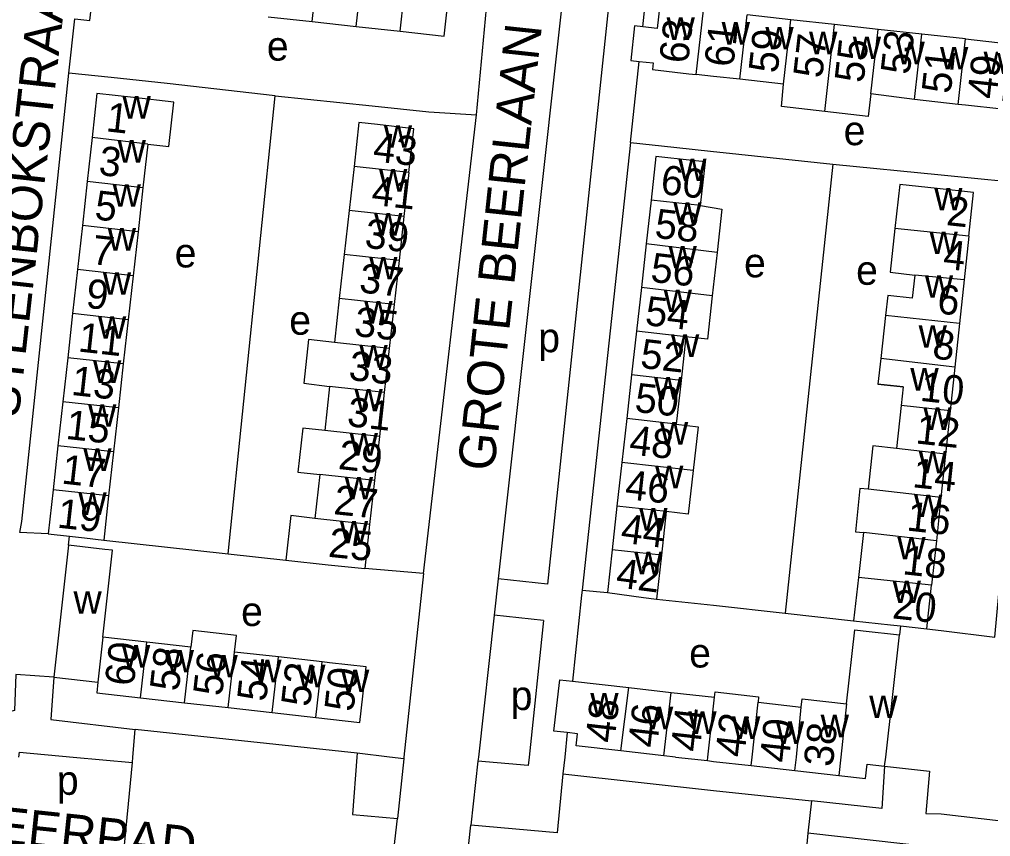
# Model space of a CAD drawing. Extents: x 161936 to 163647, y 386450 to 388633.
# Drawn here: x 162505.2 to 162637.9, y 387239.1 to 387350.8 of the extents above; entities that cross this region are included whole.
import ezdxf

# ---------------------------------------------------------------- set-up
doc = ezdxf.new("R2010")
doc.units = 0
for name, color, linetype in [('BLT_Basislijn', 7, 'Continuous'), ('BLT_Bebouwing', 7, 'Continuous'), ('BLT_Centroide', 7, 'Continuous'), ('BLT_Huisnummer', 7, 'Continuous'), ('BLT_Huisnummer_ tussenligend', 7, 'Continuous'), ('BLT_Onderverdeling_panden', 7, 'Continuous'), ('BLT_Straatnaam', 7, 'Continuous')]:
    doc.layers.add(name, color=color, linetype=linetype)

msp = doc.modelspace()

# ---------------------------------------------------------------- linework, layer by layer
at = {"layer": 'BLT_Basislijn'}
for p, q in [((162567.63, 387337.74), (162569.73, 387360.37)), ((162511.91, 387343.42), (162512.73, 387350.84)), ((162588.67, 387333.94), (162589.86, 387345.04)), ((162533.7, 387277.77), (162540.12, 387340.33)), ((162560.4, 387275.08), (162567.63, 387337.74)), ((162588.67, 387333.94), (162582.06, 387272.81)), ((162616.29, 387331.01), (162609.78, 387269.65)), ((162511.88, 387278.93), (162512, 387280.17)), ((162516.69, 387279.65), (162533.7, 387277.77)), ((162533.7, 387277.77), (162541.58, 387276.88)), ((162560.4, 387275.08), (162552.35, 387275.76)), ((162560.4, 387275.08), (162557.71, 387250)), ((162570.59, 387274.37), (162570.04, 387269.4)), ((162577.32, 387273.64), (162570.59, 387274.37)), ((162582.06, 387272.81), (162585.5, 387272.46)), ((162609.78, 387269.65), (162619.15, 387268.62)), ((162570.04, 387269.4), (162567.88, 387250)), ((162576.8, 387268.66), (162570.04, 387269.4)), ((162576.8, 387268.66), (162574.83, 387250)), ((162625.57, 387267.91), (162625.43, 387266.69)), ((162520.67, 387250), (162520.97, 387253.75)), ((162551.32, 387250.53), (162520.97, 387253.75)), ((162512.51, 387250), (162520.61, 387249.24)), ((162520.61, 387249.24), (162520.67, 387250)), ((162551.32, 387250.53), (162551.28, 387250)), ((162555.73, 387250), (162551.32, 387250.53)), ((162557.69, 387249.77), (162555.73, 387250)), ((162557.69, 387249.77), (162556.82, 387241.6)), ((162557.71, 387250), (162557.69, 387249.77)), ((162567.88, 387250), (162567.82, 387249.44)), ((162579.68, 387250), (162579.44, 387247.69)), ((162519.01, 387232.51), (162520.61, 387249.24)), ((162567.82, 387249.44), (162566.86, 387240.69)), ((162613.38, 387244), (162612.91, 387239.62)), ((162556.15, 387235.87), (162556.82, 387241.6)), ((162566.15, 387234.59), (162566.86, 387240.69)), ((162612.91, 387239.62), (162611.62, 387225.81))]:
    msp.add_line(p, q, dxfattribs=at)
for points in [[(162580.39, 387358.66), (162579.85, 387357.68), (162570.59, 387274.37)], [(162580.39, 387358.66), (162586.2, 387357.76), (162577.32, 387273.64)], [(162590.36, 387349.77), (162591.19, 387357.6), (162600, 387356.67), (162647.28, 387351.66)], [(162509.1, 387280.49), (162505.23, 387280.68), (162505.52, 387282.18), (162511.91, 387343.42)], [(162540.12, 387340.33), (162525.34, 387342.02), (162517.72, 387342.86), (162511.91, 387343.42)], [(162540.12, 387340.33), (162553.37, 387338.98), (162561.13, 387338.17), (162567.63, 387337.74)], [(162588.67, 387333.94), (162594.58, 387333.32), (162600, 387332.75), (162601.32, 387332.61), (162616.29, 387331.01)], [(162616.29, 387331.01), (162631.13, 387329.54), (162644.82, 387328.18)], [(162629.16, 387267.52), (162631.11, 387267.3), (162638.46, 387266.37), (162640.15, 387284.64), (162644.82, 387328.18)], [(162582.06, 387272.81), (162581.99, 387272.1), (162580.76, 387260.36)], [(162592.2, 387271.59), (162600, 387270.73), (162609.78, 387269.65)], [(162509.86, 387260.9), (162504.7, 387261.3), (162504.52, 387256.37), (162503.82, 387256.19), (162488.09, 387257.87), (162487.87, 387258.09), (162488.23, 387263.22), (162480.83, 387264.18)], [(162509.86, 387260.9), (162509.46, 387255.14), (162520.97, 387253.75)], [(162580.03, 387253.34), (162579.68, 387250)], [(162505.09, 387250), (162505.17, 387250.69), (162512.51, 387250)], [(162551.28, 387250), (162550.7, 387242.17), (162556.82, 387241.6)], [(162574.83, 387250), (162574.7, 387248.83), (162567.82, 387249.44)], [(162623.39, 387248.74), (162623.02, 387242.98), (162613.38, 387244)], [(162623.39, 387248.74), (162629.53, 387248.09), (162629, 387242.28), (162631.09, 387242.25), (162647.49, 387240.34), (162648.2, 387245.8), (162652.68, 387245.62)], [(162579.44, 387247.69), (162578.64, 387239.64), (162566.86, 387240.69)], [(162579.44, 387247.69), (162600, 387245.45), (162613.38, 387244)], [(162611.62, 387225.81), (162628.89, 387224.11), (162630.21, 387236.95), (162629.93, 387237.71), (162612.91, 387239.62)]]:
    msp.add_lwpolyline(points, dxfattribs=at)
at = {"layer": 'BLT_Bebouwing'}
for p, q in [((162539.14, 387351.14), (162545.16, 387350.48)), ((162545.16, 387350.48), (162551.18, 387349.81)), ((162610.58, 387350.73), (162604.61, 387351.39)), ((162616.54, 387350.07), (162610.58, 387350.73)), ((162551.18, 387349.81), (162557.19, 387349.15)), ((162622.51, 387349.41), (162616.54, 387350.07)), ((162628.48, 387348.76), (162622.51, 387349.41)), ((162634.44, 387348.1), (162628.48, 387348.76)), ((162609.58, 387341.94), (162603.62, 387342.6)), ((162627.47, 387339.83), (162621.52, 387340.62)), ((162515.11, 387334.65), (162514.44, 387328.63)), ((162522.71, 387333.73), (162522.05, 387327.78)), ((162550.89, 387330.68), (162550.22, 387324.67)), ((162558.38, 387329.84), (162557.71, 387323.83)), ((162514.44, 387328.63), (162513.77, 387322.61)), ((162522.05, 387327.78), (162521.38, 387321.76)), ((162591.48, 387326.09), (162590.81, 387320.12)), ((162550.22, 387324.67), (162549.55, 387318.66)), ((162513.77, 387322.61), (162513.1, 387316.6)), ((162557.71, 387323.83), (162557.04, 387317.83)), ((162521.38, 387321.76), (162520.71, 387315.75)), ((162590.81, 387320.12), (162590.15, 387314.15)), ((162634.89, 387321.16), (162634.25, 387315.2)), ((162549.55, 387318.66), (162548.88, 387312.65)), ((162557.04, 387317.83), (162556.37, 387311.82)), ((162513.1, 387316.6), (162512.44, 387310.58)), ((162520.71, 387315.75), (162520.04, 387309.73)), ((162634.25, 387315.2), (162633.62, 387309.24)), ((162590.15, 387314.15), (162589.48, 387308.18)), ((162548.88, 387312.65), (162548.21, 387306.64)), ((162512.44, 387310.58), (162511.77, 387304.56)), ((162556.37, 387311.82), (162555.7, 387305.81)), ((162520.04, 387309.73), (162519.37, 387303.72)), ((162589.48, 387308.18), (162588.82, 387302.2)), ((162633.62, 387309.24), (162632.98, 387303.28)), ((162555.7, 387305.81), (162555.03, 387299.8)), ((162511.77, 387304.56), (162511.1, 387298.55)), ((162519.37, 387303.72), (162518.7, 387297.7)), ((162632.98, 387303.28), (162632.34, 387297.32)), ((162588.82, 387302.2), (162588.15, 387296.23)), ((162595.59, 387301.44), (162594.91, 387295.47)), ((162547.54, 387300.63), (162546.88, 387294.62)), ((162555.03, 387299.8), (162554.36, 387293.79)), ((162511.1, 387298.55), (162510.44, 387292.53)), ((162518.7, 387297.7), (162518.03, 387291.68)), ((162625.65, 387298.03), (162625.02, 387292.14)), ((162632.34, 387297.32), (162631.71, 387291.4)), ((162588.15, 387296.23), (162587.49, 387290.26)), ((162554.36, 387293.79), (162553.69, 387287.78)), ((162510.44, 387292.53), (162509.77, 387286.51)), ((162518.03, 387291.68), (162517.36, 387285.67)), ((162631.71, 387291.4), (162631.08, 387285.48)), ((162587.49, 387290.26), (162586.82, 387284.29)), ((162546.21, 387288.61), (162545.54, 387282.6)), ((162553.69, 387287.78), (162553.02, 387281.77)), ((162509.77, 387286.51), (162509.1, 387280.49)), ((162517.36, 387285.67), (162516.69, 387279.65)), ((162631.08, 387285.48), (162630.45, 387279.55)), ((162586.82, 387284.29), (162586.16, 387278.32)), ((162593.55, 387283.53), (162592.88, 387277.56)), ((162553.02, 387281.77), (162552.35, 387275.76)), ((162509.1, 387280.49), (162512, 387280.17)), ((162511.88, 387278.93), (162509.86, 387260.9)), ((162630.45, 387279.55), (162629.8, 387273.48)), ((162586.16, 387278.32), (162585.5, 387272.46)), ((162592.88, 387277.56), (162592.2, 387271.59)), ((162619.8, 387274.54), (162619.15, 387268.62)), ((162629.16, 387267.52), (162629.8, 387273.48)), ((162625.57, 387267.91), (162629.16, 387267.52)), ((162516.58, 387266.36), (162515.91, 387260.22)), ((162522.59, 387265.69), (162516.58, 387266.36)), ((162528.58, 387265.02), (162522.59, 387265.69)), ((162623.54, 387250), (162625.43, 387266.69)), ((162540.55, 387263.67), (162534.56, 387264.34)), ((162546.54, 387263), (162540.55, 387263.67)), ((162509.86, 387260.9), (162515.91, 387260.22)), ((162588.44, 387259.49), (162594.24, 387258.83)), ((162521.73, 387258.1), (162527.72, 387257.43)), ((162527.72, 387257.43), (162533.71, 387256.75)), ((162533.71, 387256.75), (162539.7, 387256.08)), ((162539.7, 387256.08), (162545.69, 387255.41)), ((162593.2, 387250.18), (162587.34, 387250.85)), ((162594.81, 387250), (162593.2, 387250.18)), ((162594.81, 387250), (162599.17, 387249.51)), ((162623.39, 387248.74), (162623.54, 387250)), ((162605.15, 387248.83), (162611.12, 387248.15)), ((162611.12, 387248.15), (162617.11, 387247.47))]:
    msp.add_line(p, q, dxfattribs=at)
for points in [[(162557.19, 387349.15), (162563.21, 387348.49), (162564.03, 387355.94), (162558.02, 387356.6)], [(162512.73, 387350.84), (162514.79, 387350.61), (162515.14, 387353.78), (162521.24, 387353.11)], [(162598.64, 387352.04), (162592.65, 387352.7), (162592.3, 387349.55), (162590.36, 387349.77)], [(162590.36, 387349.77), (162589.21, 387349.89), (162588.71, 387345.17), (162589.86, 387345.04)], [(162634.44, 387348.1), (162640.38, 387347.44), (162639.4, 387338.52), (162634.43, 387339.06), (162633.43, 387339.17)], [(162589.86, 387345.04), (162591.78, 387344.83), (162591.68, 387343.91), (162596.65, 387343.36), (162597.65, 387343.25)], [(162603.62, 387342.6), (162600, 387342.99), (162597.65, 387343.25)], [(162615.21, 387338.18), (162609.29, 387338.87), (162609.58, 387341.94)], [(162522.71, 387333.73), (162525.59, 387333.42), (162526.27, 387339.48), (162520.74, 387340.1), (162515.77, 387340.66), (162515.11, 387334.65)], [(162621.52, 387340.62), (162621.13, 387337.5), (162615.21, 387338.18)], [(162633.43, 387339.17), (162627.47, 387339.83)], [(162558.38, 387329.84), (162559.04, 387335.84), (162554.08, 387336.4), (162551.56, 387336.68), (162550.89, 387330.68)], [(162598.24, 387325.33), (162598.9, 387331.3), (162597.11, 387331.5), (162592.14, 387332.05), (162591.48, 387326.09)], [(162634.89, 387321.16), (162635.52, 387327.12), (162630.56, 387327.67), (162625.46, 387328.24), (162624.79, 387322.23)], [(162598.24, 387325.33), (162601.15, 387324.87), (162600.49, 387318.95)], [(162624.79, 387322.23), (162624.12, 387316.23), (162627.49, 387315.84)], [(162600.49, 387318.95), (162599.84, 387313.02)], [(162627.49, 387315.84), (162627.14, 387312.7), (162623.81, 387313.07), (162623.5, 387310.32)], [(162599.84, 387313.02), (162599.17, 387307.09), (162596.22, 387307.42)], [(162623.5, 387310.32), (162622.85, 387304.44)], [(162548.21, 387306.64), (162544.68, 387307.03), (162544.02, 387301.07), (162547.54, 387300.63)], [(162596.22, 387307.42), (162595.59, 387301.44)], [(162622.85, 387304.44), (162622.46, 387300.96), (162625.91, 387300.57), (162625.65, 387298.03)], [(162546.88, 387294.62), (162543.89, 387294.95), (162543.22, 387288.94), (162546.21, 387288.61)], [(162594.91, 387295.47), (162597.89, 387295.13), (162597.21, 387289.17)], [(162625.02, 387292.14), (162621.78, 387292.5), (162621.13, 387286.58)], [(162597.21, 387289.17), (162596.54, 387283.19), (162593.55, 387283.53)], [(162621.13, 387286.58), (162620.02, 387286.71), (162619.39, 387280.78), (162620.48, 387280.66)], [(162545.54, 387282.6), (162542.27, 387282.98), (162541.58, 387276.88)], [(162512, 387280.17), (162514.07, 387279.94), (162516.69, 387279.65)], [(162620.48, 387280.66), (162619.8, 387274.54)], [(162516.58, 387266.36), (162517.91, 387278.25), (162516.85, 387278.37), (162511.88, 387278.93)], [(162541.58, 387276.88), (162547.38, 387276.28), (162552.35, 387275.76)], [(162585.5, 387272.46), (162590.46, 387271.82), (162592.2, 387271.59)], [(162619.15, 387268.62), (162624.19, 387268.07), (162625.57, 387267.91)], [(162534.56, 387264.34), (162534.82, 387266.6), (162528.86, 387267.27), (162528.58, 387265.02)], [(162618.17, 387257.27), (162619.31, 387267.38), (162620.46, 387267.25), (162625.43, 387266.69)], [(162545.69, 387255.41), (162551.68, 387254.74), (162552.53, 387262.33), (162547.56, 387262.88), (162546.54, 387263)], [(162515.91, 387260.22), (162515.74, 387258.77), (162521.73, 387258.1)], [(162580.03, 387253.34), (162578.21, 387253.54), (162579, 387260.56), (162580.76, 387260.36)], [(162580.76, 387260.36), (162588.44, 387259.49)], [(162594.24, 387258.83), (162600.15, 387258.16)], [(162600.15, 387258.16), (162600.24, 387258.89), (162606.15, 387258.22), (162606.13, 387257.48)], [(162611.98, 387256.82), (162612.11, 387257.96), (162618.17, 387257.27)], [(162606.13, 387257.48), (162611.98, 387256.82)], [(162587.34, 387250.85), (162581.25, 387251.54), (162581.43, 387253.18), (162580.03, 387253.34)], [(162599.17, 387249.51), (162600, 387249.41), (162605.15, 387248.83)], [(162617.11, 387247.47), (162620.78, 387247.06), (162621, 387249.01), (162623.39, 387248.74)]]:
    msp.add_lwpolyline(points, dxfattribs=at)
at = {"layer": 'BLT_Onderverdeling_panden'}
for p, q in [((162545.16, 387350.48), (162545.98, 387357.93)), ((162551.18, 387349.81), (162552, 387357.27)), ((162557.19, 387349.15), (162558.02, 387356.6)), ((162597.65, 387343.25), (162598.64, 387352.04)), ((162603.62, 387342.6), (162604.61, 387351.39)), ((162609.58, 387341.94), (162610.58, 387350.73)), ((162615.21, 387338.18), (162616.54, 387350.07)), ((162621.52, 387340.62), (162622.51, 387349.41)), ((162627.47, 387339.83), (162628.48, 387348.76)), ((162633.43, 387339.17), (162634.44, 387348.1)), ((162522.71, 387333.73), (162515.11, 387334.65)), ((162558.38, 387329.84), (162550.89, 387330.68)), ((162522.05, 387327.78), (162514.44, 387328.63)), ((162598.24, 387325.33), (162591.48, 387326.09)), ((162557.71, 387323.83), (162550.22, 387324.67)), ((162521.38, 387321.76), (162513.77, 387322.61)), ((162634.89, 387321.16), (162624.79, 387322.23)), ((162600.49, 387318.95), (162590.81, 387320.12)), ((162557.04, 387317.83), (162549.55, 387318.66)), ((162520.71, 387315.75), (162513.1, 387316.6)), ((162634.25, 387315.2), (162627.49, 387315.84)), ((162599.84, 387313.02), (162590.15, 387314.15)), ((162556.37, 387311.82), (162548.88, 387312.65)), ((162520.04, 387309.73), (162512.44, 387310.58)), ((162633.62, 387309.24), (162623.5, 387310.32)), ((162596.22, 387307.42), (162589.48, 387308.18)), ((162555.7, 387305.81), (162548.21, 387306.64)), ((162519.37, 387303.72), (162511.77, 387304.56)), ((162632.98, 387303.28), (162622.85, 387304.44)), ((162595.59, 387301.44), (162588.82, 387302.2)), ((162555.03, 387299.8), (162547.54, 387300.63)), ((162625.91, 387300.57), (162622.46, 387300.96)), ((162518.7, 387297.7), (162511.1, 387298.55)), ((162632.34, 387297.32), (162625.65, 387298.03)), ((162594.91, 387295.47), (162588.15, 387296.23)), ((162554.36, 387293.79), (162546.88, 387294.62)), ((162518.03, 387291.68), (162510.44, 387292.53)), ((162631.71, 387291.4), (162625.02, 387292.14)), ((162597.21, 387289.17), (162587.49, 387290.26)), ((162553.69, 387287.78), (162546.21, 387288.61)), ((162517.36, 387285.67), (162509.77, 387286.51)), ((162631.08, 387285.48), (162621.13, 387286.58)), ((162593.55, 387283.53), (162586.82, 387284.29)), ((162553.02, 387281.77), (162545.54, 387282.6)), ((162630.45, 387279.55), (162620.48, 387280.66)), ((162592.88, 387277.56), (162586.16, 387278.32)), ((162629.8, 387273.48), (162619.8, 387274.54)), ((162521.73, 387258.1), (162522.59, 387265.69)), ((162527.72, 387257.43), (162528.58, 387265.02)), ((162533.71, 387256.75), (162534.56, 387264.34)), ((162539.7, 387256.08), (162540.55, 387263.67)), ((162545.69, 387255.41), (162546.54, 387263)), ((162593.2, 387250.18), (162594.24, 387258.83)), ((162599.23, 387250), (162600.15, 387258.16)), ((162605.28, 387250), (162606.13, 387257.48)), ((162611.33, 387250), (162611.98, 387256.82)), ((162618.17, 387257.27), (162617.38, 387250)), ((162599.17, 387249.51), (162599.23, 387250)), ((162605.15, 387248.83), (162605.28, 387250)), ((162611.12, 387248.15), (162611.33, 387250)), ((162617.38, 387250), (162617.11, 387247.47))]:
    msp.add_line(p, q, dxfattribs=at)
msp.add_lwpolyline([(162587.34, 387250.85), (162588.44, 387259.49)], dxfattribs=at)

# ---------------------------------------------------------------- texts
at = {"layer": 'BLT_Centroide'}
for s, p in [('w', (162593.59, 387347.97)), ('w', (162601.12, 387347.33)), ('w', (162607.09, 387346.67)), ('w', (162613.06, 387346.02)), ('e', (162538.98, 387345.14)), ('w', (162619.03, 387345.36)), ('w', (162625, 387344.64)), ('w', (162630.95, 387343.95)), ('w', (162636.91, 387343.3)), ('w', (162519.25, 387337.22)), ('w', (162554.96, 387333.25)), ('e', (162617.79, 387333.59)), ('w', (162518.58, 387331.22)), ('w', (162595.19, 387328.69)), ('w', (162554.3, 387327.25)), ('w', (162517.91, 387325.19)), ('w', (162630.16, 387324.69)), ('w', (162594.52, 387322.72)), ('w', (162553.63, 387321.25)), ('w', (162517.24, 387319.19)), ('w', (162629.52, 387318.72)), ('e', (162526.39, 387316.89)), ('w', (162593.86, 387316.75)), ('e', (162604.18, 387315.54)), ('w', (162552.96, 387315.25)), ('e', (162619.49, 387314.52)), ('w', (162516.57, 387313.16)), ('w', (162628.88, 387312.75)), ('w', (162593.19, 387310.78)), ('w', (162552.29, 387309.22)), ('e', (162542.04, 387307.7)), ('w', (162515.91, 387307.16)), ('p', (162576.06, 387305.31)), ('w', (162628.03, 387305.92)), ('w', (162594.19, 387304.66)), ('w', (162551.62, 387303.22)), ('w', (162515.23, 387301.12)), ('w', (162626.9, 387300.06)), ('w', (162591.87, 387298.84)), ('w', (162550.95, 387297.22)), ('w', (162514.56, 387295.12)), ('w', (162628.68, 387294.69)), ('w', (162592.68, 387292.69)), ('w', (162550.29, 387291.19)), ('w', (162513.9, 387289.09)), ('w', (162628.04, 387288.75)), ('w', (162592.02, 387286.72)), ('w', (162549.62, 387285.19)), ('w', (162513.23, 387283.09)), ('w', (162627.41, 387282.78)), ('w', (162589.85, 387280.94)), ('w', (162548.95, 387279.19)), ('w', (162625.12, 387277)), ('w', (162589.18, 387274.97)), ('w', (162624.48, 387271.03)), ('w', (162512.56, 387269.58)), ('e', (162535.46, 387267.9)), ('w', (162519.17, 387262.22)), ('w', (162525.16, 387261.56)), ('e', (162596.68, 387262.23)), ('w', (162531.14, 387260.88)), ('w', (162537.12, 387260.22)), ('w', (162543.12, 387259.53)), ('w', (162549.11, 387258.88)), ('p', (162572.3, 387256.42)), ('w', (162583.17, 387255.69)), ('w', (162621.28, 387255.33)), ('w', (162590.64, 387253.81)), ('w', (162596.56, 387253.16)), ('w', (162602.53, 387252.47)), ('w', (162608.52, 387251.8)), ('w', (162614.64, 387252.7)), ('p', (162510.29, 387244.84))]:
    msp.add_text(s, height=4, dxfattribs=at).set_placement(p)
at = {"layer": 'BLT_Huisnummer'}
for s, rotation, p in [('63', 83.5522, (162596.53, 387344.65)), ('53', 83.5445, (162626.79, 387343.13)), ('57', 83.5505, (162614.85, 387342.65)), ('49', 83.7098, (162638.64, 387339.79)), ('1', 353.6342, (162516.9, 387335.5)), ('43', 353.6472, (162553.38, 387331.4)), ('60', 353.4659, (162592.66, 387326.94)), ('5', 353.64, (162515.34, 387323.47)), ('2', 353.7779, (162631.71, 387322.69)), ('37', 353.6464, (162551.49, 387313.5)), ('9', 353.6408, (162514.14, 387311.4)), ('6', 353.7769, (162630.45, 387310.63)), ('54', 353.4683, (162590.54, 387309.03)), ('33', 353.6455, (162550.05, 387301.54)), ('13', 353.6375, (162512.15, 387299.49)), ('10', 353.776, (162628.12, 387298.68)), ('50', 353.4612, (162589.12, 387297.18)), ('29', 353.6439, (162548.63, 387289.37)), ('14', 353.7751, (162627.08, 387286.88)), ('46', 353.6623, (162587.81, 387285.27)), ('19', 353.6718, (162510.23, 387281.36)), ('25', 354.0876, (162547.28, 387277.37)), ('42', 352.6348, (162586.56, 387273.22)), ('20', 353.8344, (162624.34, 387268.96)), ('60', 83.5877, (162520.79, 387259.59)), ('54', 83.5852, (162538.87, 387257.49)), ('50', 83.596, (162550.8, 387256.11)), ('48', 83.5352, (162586.46, 387251.83)), ('42', 83.5323, (162604.21, 387249.87)), ('38', 83.9808, (162616.29, 387248.57))]:
    msp.add_text(s, height=4, rotation=rotation, dxfattribs=at).set_placement(p)
at = {"layer": 'BLT_Huisnummer_ tussenligend'}
for s, rotation, p in [('61', 83.5505, (162602.7, 387344.15)), ('59', 83.5505, (162608.75, 387343.32)), ('55', 83.5445, (162620.5, 387342)), ('51', 83.7098, (162632.4, 387340.52)), ('3', 353.6342, (162515.89, 387329.54)), ('41', 353.6464, (162553.17, 387325.46)), ('58', 353.4683, (162591.86, 387320.96)), ('39', 353.6464, (162552.24, 387319.6)), ('7', 353.64, (162514.95, 387317.37)), ('4', 353.7779, (162631.27, 387316.73)), ('56', 353.4683, (162591.29, 387314.95)), ('35', 353.6455, (162550.8, 387307.55)), ('11', 353.6408, (162513.09, 387305.42)), ('8', 353.7769, (162629.8, 387304.47)), ('52', 353.4612, (162589.89, 387303.19)), ('31', 353.6439, (162549.83, 387295.23)), ('15', 353.6375, (162511.4, 387293.48)), ('12', 353.776, (162627.52, 387292.86)), ('48', 353.6623, (162588.38, 387291.37)), ('17', 353.6375, (162510.82, 387287.38)), ('27', 354.0876, (162548.01, 387283.19)), ('16', 353.7751, (162626.29, 387280.96)), ('44', 352.6348, (162587.21, 387279.33)), ('18', 353.7751, (162625.73, 387274.99)), ('58', 83.5852, (162526.94, 387258.9)), ('56', 83.5852, (162532.86, 387258.24)), ('52', 83.596, (162544.88, 387256.78)), ('46', 83.5323, (162592.28, 387251.17)), ('44', 83.5323, (162598.11, 387250.61)), ('40', 83.9808, (162610.28, 387249.13))]:
    msp.add_text(s, height=4, rotation=rotation, dxfattribs=at).set_placement(p)
at = {"layer": 'BLT_Straatnaam'}
for s, rotation, p in [('STEENBOKSTRAAT', 83.6778, (162505.05, 387296.23)), ('GROTE BEERLAAN', 83.868, (162570.02, 387288.94)), ('KLEINE BEERPAD', 353.9876, (162471.78, 387241.47))]:
    msp.add_text(s, height=5, rotation=rotation, dxfattribs=at).set_placement(p)

doc.saveas('drawing.dxf')
